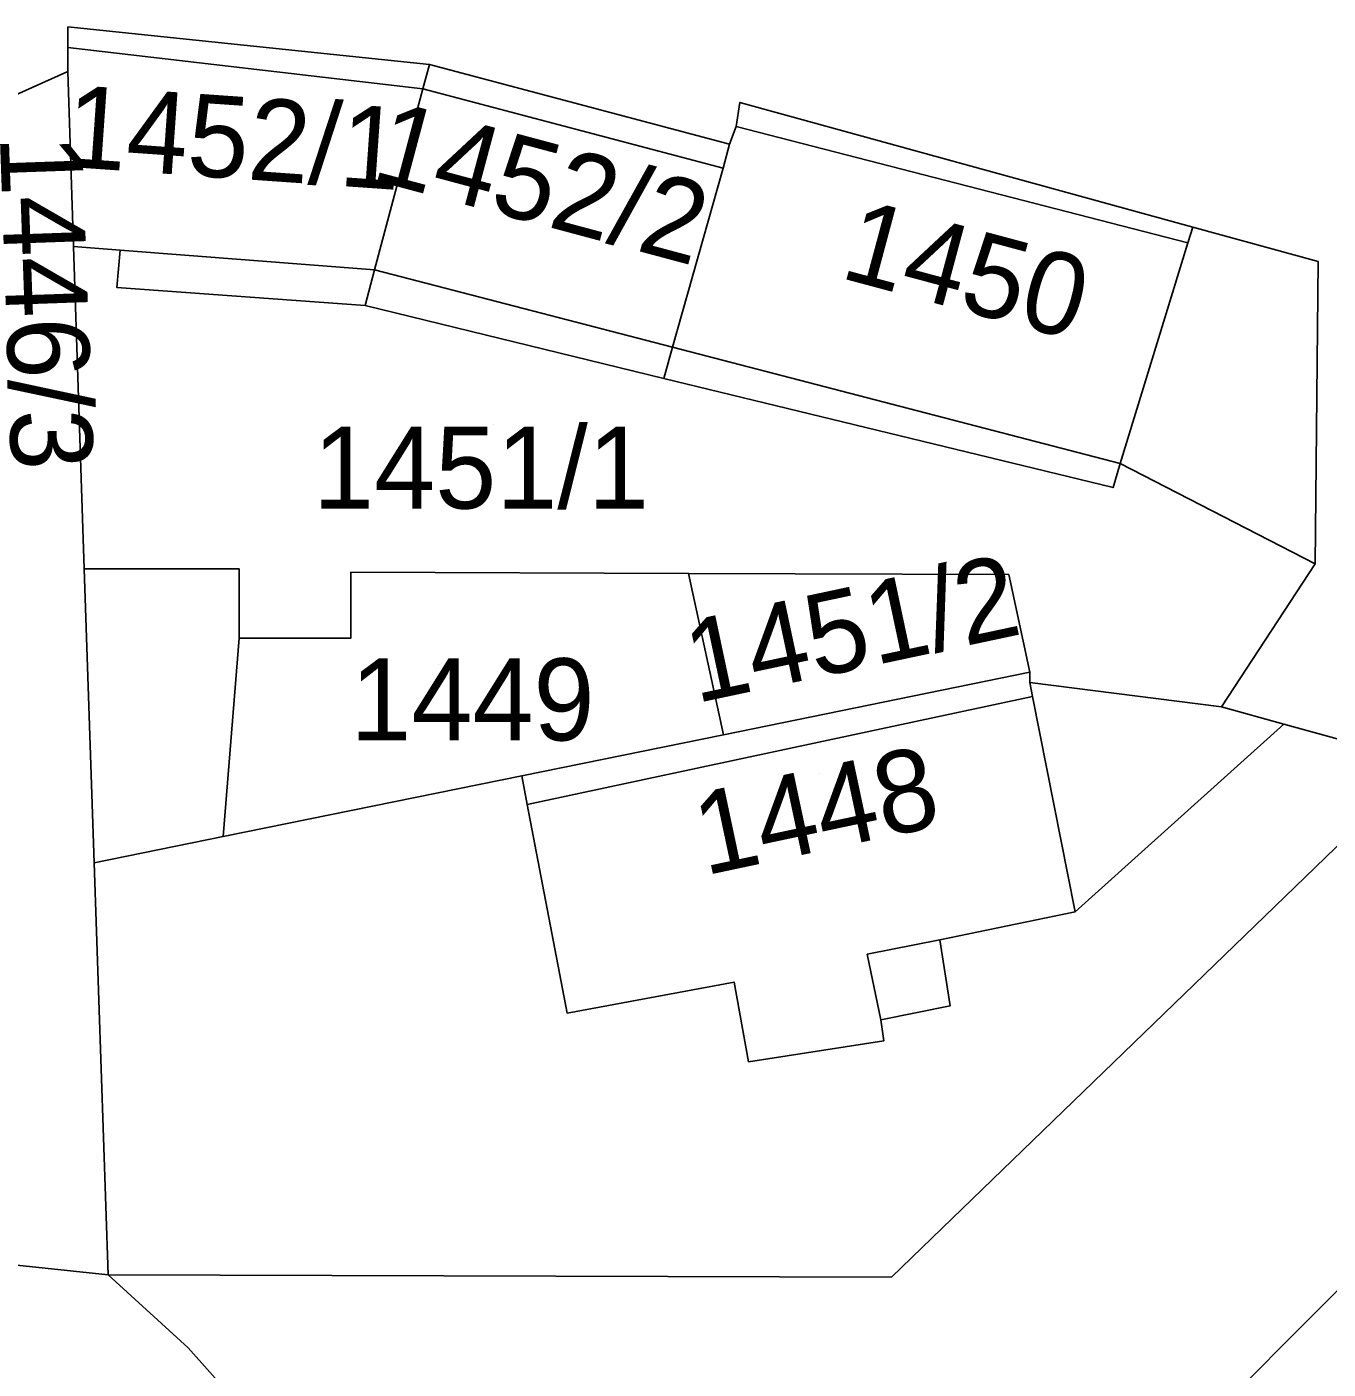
# Model space of a CAD drawing. Extents: x -263943 to -261149, y -1236934 to -1230686.
# Drawn here: x -262759.97 to -262728.27, y -1235291.16 to -1235258.45 of the extents above; entities that cross this region are included whole.
import ezdxf

# ---------------------------------------------------------------- set-up
doc = ezdxf.new("R2010")
doc.units = 0
for name, color, linetype in [('body_kn', 7, 'Continuous'), ('kladpar_druhypozemkov', 7, 'Continuous'), ('kladpar_hranice', 7, 'Continuous'), ('kladpar_parcelnecisla', 7, 'Continuous'), ('kladpar_plochy', 7, 'Continuous'), ('zappar_hrandruhpozemk', 7, 'Continuous')]:
    doc.layers.add(name, color=color, linetype=linetype)

msp = doc.modelspace()

# ---------------------------------------------------------------- linework, layer by layer
at = {"layer": 'body_kn'}
for p, q in [((-262758.97, -1235258.45), (-262758.97, -1235258.45)), ((-262758.97, -1235258.95), (-262758.97, -1235258.95)), ((-262750.16, -1235259.37), (-262750.16, -1235259.37)), ((-262758.97, -1235259.54), (-262758.97, -1235259.54)), ((-262750.32, -1235259.96), (-262750.32, -1235259.96)), ((-262750.32, -1235259.96), (-262750.32, -1235259.96)), ((-262742.6, -1235260.29), (-262742.6, -1235260.29)), ((-262742.69, -1235260.88), (-262742.69, -1235260.88)), ((-262742.69, -1235260.88), (-262742.69, -1235260.88)), ((-262742.85, -1235261.31), (-262742.85, -1235261.31)), ((-262743.01, -1235261.89), (-262743.01, -1235261.89)), ((-262743.01, -1235261.89), (-262743.01, -1235261.89)), ((-262731.57, -1235263.33), (-262731.57, -1235263.33)), ((-262731.57, -1235263.33), (-262731.57, -1235263.33)), ((-262758.83, -1235263.8), (-262758.83, -1235263.8)), ((-262757.7, -1235263.89), (-262757.7, -1235263.89)), ((-262731.69, -1235263.71), (-262731.69, -1235263.71)), ((-262731.69, -1235263.71), (-262731.69, -1235263.71)), ((-262728.51, -1235264.17), (-262728.51, -1235264.17)), ((-262751.5, -1235264.37), (-262751.5, -1235264.37)), ((-262751.5, -1235264.37), (-262751.5, -1235264.37)), ((-262757.78, -1235264.8), (-262757.78, -1235264.8)), ((-262751.73, -1235265.24), (-262751.73, -1235265.24)), ((-262751.73, -1235265.24), (-262751.73, -1235265.24)), ((-262744.24, -1235266.26), (-262744.24, -1235266.26)), ((-262744.24, -1235266.26), (-262744.24, -1235266.26)), ((-262744.45, -1235267.02), (-262744.45, -1235267.02)), ((-262744.45, -1235267.02), (-262744.45, -1235267.02)), ((-262733.34, -1235269.09), (-262733.34, -1235269.09)), ((-262733.34, -1235269.09), (-262733.34, -1235269.09)), ((-262733.51, -1235269.68), (-262733.51, -1235269.68)), ((-262728.59, -1235271.54), (-262728.59, -1235271.54)), ((-262728.59, -1235271.54), (-262728.59, -1235271.54)), ((-262758.57, -1235271.66), (-262758.57, -1235271.66)), ((-262754.8, -1235271.66), (-262754.8, -1235271.66)), ((-262752.08, -1235271.74), (-262752.08, -1235271.74)), ((-262743.85, -1235271.77), (-262743.85, -1235271.77)), ((-262743.85, -1235271.77), (-262743.85, -1235271.77)), ((-262736.05, -1235271.8), (-262736.05, -1235271.8)), ((-262754.8, -1235273.35), (-262754.8, -1235273.35)), ((-262754.8, -1235273.35), (-262754.8, -1235273.35)), ((-262752.08, -1235273.35), (-262752.08, -1235273.35)), ((-262735.54, -1235274.18), (-262735.54, -1235274.18)), ((-262735.54, -1235274.43), (-262735.54, -1235274.43)), ((-262735.54, -1235274.43), (-262735.54, -1235274.43)), ((-262735.47, -1235274.77), (-262735.47, -1235274.77)), ((-262730.87, -1235275.02), (-262730.87, -1235275.02)), ((-262729.35, -1235275.44), (-262729.35, -1235275.44)), ((-262729.35, -1235275.44), (-262729.35, -1235275.44)), ((-262743, -1235275.7), (-262743, -1235275.7)), ((-262747.91, -1235276.7), (-262747.91, -1235276.7)), ((-262747.91, -1235276.7), (-262747.91, -1235276.7)), ((-262747.78, -1235277.4), (-262747.78, -1235277.4)), ((-262747.78, -1235277.4), (-262747.78, -1235277.4)), ((-262755.19, -1235278.18), (-262755.19, -1235278.18)), ((-262755.19, -1235278.18), (-262755.19, -1235278.18)), ((-262758.33, -1235278.82), (-262758.33, -1235278.82)), ((-262758.33, -1235278.82), (-262758.33, -1235278.82)), ((-262734.43, -1235280.02), (-262734.43, -1235280.02)), ((-262734.43, -1235280.02), (-262734.43, -1235280.02)), ((-262737.73, -1235280.7), (-262737.73, -1235280.7)), ((-262737.73, -1235280.7), (-262737.73, -1235280.7)), ((-262739.5, -1235281.05), (-262739.5, -1235281.05)), ((-262742.74, -1235281.73), (-262742.74, -1235281.73)), ((-262737.48, -1235282.31), (-262737.48, -1235282.31)), ((-262746.81, -1235282.49), (-262746.81, -1235282.49)), ((-262739.17, -1235282.65), (-262739.17, -1235282.65)), ((-262739.09, -1235283.16), (-262739.09, -1235283.16)), ((-262742.39, -1235283.67), (-262742.39, -1235283.67)), ((-262757.99, -1235288.86), (-262757.99, -1235288.86)), ((-262738.91, -1235288.92), (-262738.91, -1235288.92)), ((-262756.04, -1235290.64), (-262756.04, -1235290.64))]:
    msp.add_line(p, q, dxfattribs=at)
at = {"layer": 'kladpar_druhypozemkov'}
for p, q in [((-262755.03, -1235260.48), (-262755.03, -1235260.48)), ((-262746.66, -1235261.84), (-262746.66, -1235261.84)), ((-262737.14, -1235263.7), (-262737.14, -1235263.7)), ((-262748.61, -1235268.14), (-262748.61, -1235268.14)), ((-262740.22, -1235272.65), (-262740.22, -1235272.65)), ((-262749.95, -1235273.99), (-262749.95, -1235273.99)), ((-262740.67, -1235276.65), (-262740.67, -1235276.65))]:
    msp.add_line(p, q, dxfattribs=at)
at = {"layer": 'kladpar_hranice'}
for points in [[(-262727.22, -1235276.03), (-262729.35, -1235275.44), (-262730.87, -1235275.02), (-262728.59, -1235271.54), (-262728.51, -1235264.17), (-262731.57, -1235263.33), (-262742.6, -1235260.29), (-262742.69, -1235260.88), (-262742.85, -1235261.31), (-262750.16, -1235259.37), (-262758.97, -1235258.45), (-262758.97, -1235258.95), (-262758.97, -1235259.54), (-262766.18, -1235262.77), (-262772.71, -1235265.75), (-262781.27, -1235269.15), (-262783.39, -1235270.08), (-262786.02, -1235271.1), (-262793.22, -1235273.65), (-262800.09, -1235275.95), (-262806.79, -1235279.01), (-262812.47, -1235281.64), (-262821.79, -1235285.8)], [(-262751.73, -1235265.24), (-262757.78, -1235264.8), (-262757.7, -1235263.89), (-262758.83, -1235263.8), (-262758.97, -1235259.54), (-262758.97, -1235258.95), (-262758.97, -1235258.45), (-262750.16, -1235259.37), (-262750.32, -1235259.96), (-262751.5, -1235264.37), (-262751.73, -1235265.24)], [(-262744.45, -1235267.02), (-262751.73, -1235265.24), (-262751.5, -1235264.37), (-262750.32, -1235259.96), (-262750.16, -1235259.37), (-262742.85, -1235261.31), (-262743.01, -1235261.89), (-262744.24, -1235266.26), (-262744.45, -1235267.02)], [(-262758.33, -1235278.82), (-262757.99, -1235288.86), (-262760.37, -1235288.61), (-262761.25, -1235270.56), (-262763.62, -1235269.97), (-262766.18, -1235262.77), (-262758.97, -1235259.54), (-262758.83, -1235263.8), (-262758.57, -1235271.66), (-262758.33, -1235278.82)], [(-262733.34, -1235269.09), (-262733.51, -1235269.68), (-262744.45, -1235267.02), (-262744.24, -1235266.26), (-262743.01, -1235261.89), (-262742.85, -1235261.31), (-262742.69, -1235260.88), (-262742.6, -1235260.29), (-262731.57, -1235263.33), (-262728.51, -1235264.17), (-262728.59, -1235271.54), (-262733.34, -1235269.09)], [(-262728.59, -1235271.54), (-262730.87, -1235275.02), (-262735.54, -1235274.43), (-262735.54, -1235274.18), (-262736.05, -1235271.8), (-262743.85, -1235271.77), (-262752.08, -1235271.74), (-262752.08, -1235273.35), (-262754.8, -1235273.35), (-262754.8, -1235271.66), (-262758.57, -1235271.66), (-262758.83, -1235263.8), (-262757.7, -1235263.89), (-262757.78, -1235264.8), (-262751.73, -1235265.24), (-262744.45, -1235267.02), (-262733.51, -1235269.68), (-262733.34, -1235269.09), (-262728.59, -1235271.54)], [(-262755.19, -1235278.18), (-262758.33, -1235278.82), (-262758.57, -1235271.66), (-262754.8, -1235271.66), (-262754.8, -1235273.35), (-262752.08, -1235273.35), (-262752.08, -1235271.74), (-262743.85, -1235271.77), (-262743, -1235275.7), (-262747.91, -1235276.7), (-262755.19, -1235278.18)], [(-262743.85, -1235271.77), (-262736.05, -1235271.8), (-262735.54, -1235274.18), (-262743, -1235275.7), (-262743.85, -1235271.77)], [(-262729.35, -1235275.44), (-262727.22, -1235276.03), (-262726.37, -1235276.79), (-262738.91, -1235288.92), (-262757.99, -1235288.86), (-262758.33, -1235278.82), (-262755.19, -1235278.18), (-262747.91, -1235276.7), (-262743, -1235275.7), (-262735.54, -1235274.18), (-262735.54, -1235274.43), (-262730.87, -1235275.02), (-262729.35, -1235275.44)], [(-262720.85, -1235283.48), (-262726.86, -1235288.06), (-262738.21, -1235299.43), (-262748.13, -1235299.53), (-262756.04, -1235290.64), (-262757.99, -1235288.86), (-262738.91, -1235288.92), (-262726.37, -1235276.79), (-262719.83, -1235282.8), (-262720.85, -1235283.48)], [(-262779.79, -1235293.13), (-262771.99, -1235289.73), (-262768.6, -1235288.2), (-262761.98, -1235288.61), (-262760.37, -1235288.61), (-262757.99, -1235288.86), (-262756.04, -1235290.64), (-262748.13, -1235299.53)], [(-262738.21, -1235299.43), (-262726.86, -1235288.06)]]:
    msp.add_lwpolyline(points, dxfattribs=at)
at = {"layer": 'kladpar_plochy'}
for points in [[(-262727.22, -1235276.03), (-262729.35, -1235275.44), (-262730.87, -1235275.02), (-262728.59, -1235271.54), (-262728.51, -1235264.17), (-262731.57, -1235263.33), (-262742.6, -1235260.29), (-262742.69, -1235260.88), (-262742.85, -1235261.31), (-262750.16, -1235259.37), (-262758.97, -1235258.45), (-262758.97, -1235258.95), (-262758.97, -1235259.54), (-262766.18, -1235262.77), (-262772.71, -1235265.75), (-262781.27, -1235269.15), (-262783.39, -1235270.08), (-262786.02, -1235271.1), (-262793.22, -1235273.65), (-262800.09, -1235275.95), (-262806.79, -1235279.01), (-262812.47, -1235281.64), (-262821.79, -1235285.8)], [(-262779.79, -1235293.13), (-262771.99, -1235289.73), (-262768.6, -1235288.2), (-262761.98, -1235288.61), (-262760.37, -1235288.61), (-262757.99, -1235288.86), (-262756.04, -1235290.64), (-262748.13, -1235299.53)], [(-262738.21, -1235299.43), (-262726.86, -1235288.06)]]:
    msp.add_lwpolyline(points, dxfattribs=at)
for points in [[(-262751.73, -1235265.24), (-262757.78, -1235264.8), (-262757.7, -1235263.89), (-262758.83, -1235263.8), (-262758.97, -1235259.54), (-262758.97, -1235258.95), (-262758.97, -1235258.45), (-262750.16, -1235259.37), (-262750.32, -1235259.96), (-262751.5, -1235264.37)], [(-262744.45, -1235267.02), (-262751.73, -1235265.24), (-262751.5, -1235264.37), (-262750.32, -1235259.96), (-262750.16, -1235259.37), (-262742.85, -1235261.31), (-262743.01, -1235261.89), (-262744.24, -1235266.26)], [(-262758.33, -1235278.82), (-262757.99, -1235288.86), (-262760.37, -1235288.61), (-262761.25, -1235270.56), (-262763.62, -1235269.97), (-262766.18, -1235262.77), (-262758.97, -1235259.54), (-262758.83, -1235263.8), (-262758.57, -1235271.66)], [(-262733.34, -1235269.09), (-262733.51, -1235269.68), (-262744.45, -1235267.02), (-262744.24, -1235266.26), (-262743.01, -1235261.89), (-262742.85, -1235261.31), (-262742.69, -1235260.88), (-262742.6, -1235260.29), (-262731.57, -1235263.33), (-262728.51, -1235264.17), (-262728.59, -1235271.54)], [(-262728.59, -1235271.54), (-262730.87, -1235275.02), (-262735.54, -1235274.43), (-262735.54, -1235274.18), (-262736.05, -1235271.8), (-262743.85, -1235271.77), (-262752.08, -1235271.74), (-262752.08, -1235273.35), (-262754.8, -1235273.35), (-262754.8, -1235271.66), (-262758.57, -1235271.66), (-262758.83, -1235263.8), (-262757.7, -1235263.89), (-262757.78, -1235264.8), (-262751.73, -1235265.24), (-262744.45, -1235267.02), (-262733.51, -1235269.68), (-262733.34, -1235269.09)], [(-262755.19, -1235278.18), (-262758.33, -1235278.82), (-262758.57, -1235271.66), (-262754.8, -1235271.66), (-262754.8, -1235273.35), (-262752.08, -1235273.35), (-262752.08, -1235271.74), (-262743.85, -1235271.77), (-262743, -1235275.7), (-262747.91, -1235276.7)], [(-262743.85, -1235271.77), (-262736.05, -1235271.8), (-262735.54, -1235274.18), (-262743, -1235275.7)], [(-262729.35, -1235275.44), (-262727.22, -1235276.03), (-262726.37, -1235276.79), (-262738.91, -1235288.92), (-262757.99, -1235288.86), (-262758.33, -1235278.82), (-262755.19, -1235278.18), (-262747.91, -1235276.7), (-262743, -1235275.7), (-262735.54, -1235274.18), (-262735.54, -1235274.43), (-262730.87, -1235275.02)], [(-262720.85, -1235283.48), (-262726.86, -1235288.06), (-262738.21, -1235299.43), (-262748.13, -1235299.53), (-262756.04, -1235290.64), (-262757.99, -1235288.86), (-262738.91, -1235288.92), (-262726.37, -1235276.79), (-262719.83, -1235282.8)]]:
    msp.add_lwpolyline(points, close=True, dxfattribs=at)
at = {"layer": 'zappar_hrandruhpozemk'}
for p, q in [((-262750.32, -1235259.96), (-262758.97, -1235258.95)), ((-262743.01, -1235261.89), (-262750.32, -1235259.96)), ((-262742.69, -1235260.88), (-262731.69, -1235263.71)), ((-262731.57, -1235263.33), (-262731.69, -1235263.71)), ((-262751.5, -1235264.37), (-262757.7, -1235263.89)), ((-262731.69, -1235263.71), (-262733.34, -1235269.09)), ((-262744.24, -1235266.26), (-262751.5, -1235264.37)), ((-262733.34, -1235269.09), (-262744.24, -1235266.26)), ((-262754.8, -1235273.35), (-262755.19, -1235278.18)), ((-262735.54, -1235274.43), (-262735.47, -1235274.77)), ((-262735.47, -1235274.77), (-262747.78, -1235277.4)), ((-262735.47, -1235274.77), (-262734.43, -1235280.02)), ((-262734.43, -1235280.02), (-262729.35, -1235275.44)), ((-262747.91, -1235276.7), (-262747.78, -1235277.4)), ((-262747.78, -1235277.4), (-262746.81, -1235282.49))]:
    msp.add_line(p, q, dxfattribs=at)
for points in [[(-262739.5, -1235281.05), (-262737.73, -1235280.7), (-262734.43, -1235280.02)], [(-262737.73, -1235280.7), (-262737.48, -1235282.31), (-262739.17, -1235282.65)], [(-262746.81, -1235282.49), (-262742.74, -1235281.73), (-262742.39, -1235283.67), (-262739.09, -1235283.16), (-262739.17, -1235282.65), (-262739.5, -1235281.05)]]:
    msp.add_lwpolyline(points, dxfattribs=at)

# ---------------------------------------------------------------- texts
at = {"layer": 'kladpar_parcelnecisla'}
for s, rotation, p in [('1452/1', 356, (-262759.072, -1235261.856)), ('1452/2', 345, (-262751.629, -1235262.158)), ('1446/3', 272, (-262760.628, -1235261.105)), ('1450', 345, (-262740.201, -1235264.555)), ('1451/2', 12, (-262743.674, -1235274.936)), ('1448', 12, (-262743.457, -1235279.135))]:
    msp.add_text(s, height=2, rotation=rotation, dxfattribs=at).set_placement(p)
for s, p in [('1451/1', (-262752.997, -1235270.19)), ('1449', (-262752.09, -1235275.84))]:
    msp.add_text(s, height=2, dxfattribs=at).set_placement(p)

doc.saveas('drawing.dxf')
